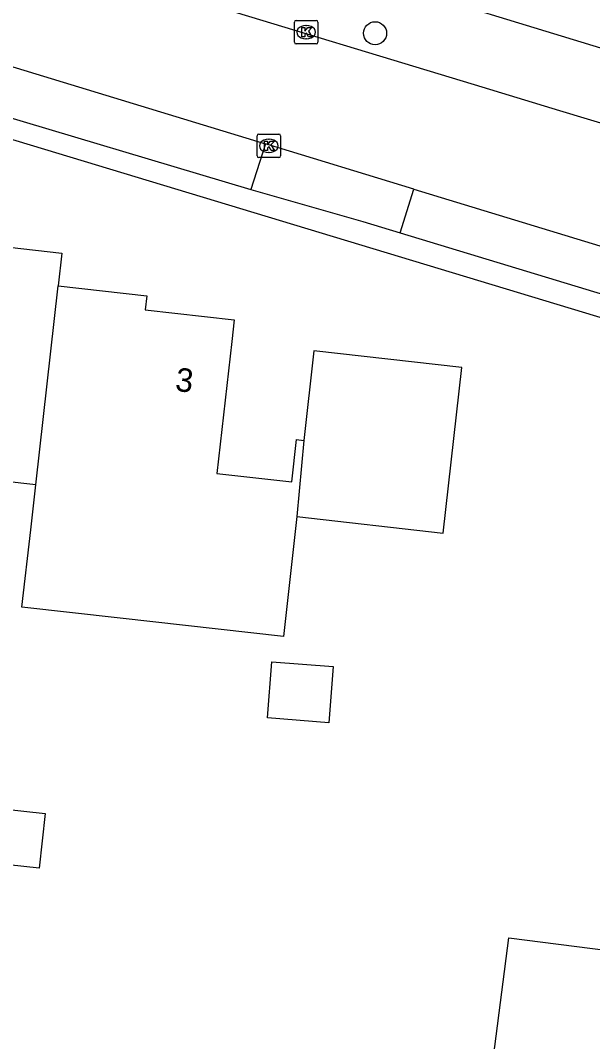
# Model space of a CAD drawing. Extents: x 162398 to 163643, y 386453 to 387397.
# Drawn here: x 162828.35 to 162852.66, y 386684.22 to 386727.63 of the extents above; entities that cross this region are included whole.
import ezdxf

# ---------------------------------------------------------------- set-up
doc = ezdxf.new("R2010")
doc.units = 0
for name, color, linetype in [('IMGEO_Boom', 7, 'Continuous'), ('IMGEO_Kolk', 7, 'Continuous'), ('IMGEO_Pand', 7, 'Continuous'), ('IMGEO_Pand_nummerreeks', 7, 'Continuous'), ('IMGEO_Rijbaan_lokaal_open', 7, 'Continuous'), ('IMGEO_Voetpad_open', 7, 'Continuous')]:
    doc.layers.add(name, color=color, linetype=linetype)

msp = doc.modelspace()

# ---------------------------------------------------------------- linework, layer by layer
at = {"layer": 'IMGEO_Boom'}
msp.add_circle((162843.419, 386727.081), 0.489, dxfattribs=at)
at = {"layer": 'IMGEO_Kolk'}
for p, q in [((162839.99, 386726.699), (162839.99, 386727.551)), ((162840.065, 386727.625), (162840.917, 386727.625)), ((162840.478, 386727.405), (162840.503, 386727.405)), ((162840.991, 386727.551), (162840.991, 386726.699)), ((162840.917, 386726.625), (162840.065, 386726.625)), ((162840.501, 386726.845), (162840.476, 386726.845)), ((162838.403, 386721.869), (162838.403, 386722.721)), ((162838.478, 386722.795), (162839.33, 386722.795)), ((162838.891, 386722.575), (162838.916, 386722.575)), ((162839.404, 386722.721), (162839.404, 386721.869)), ((162839.33, 386721.795), (162838.478, 386721.795)), ((162838.914, 386722.015), (162838.889, 386722.015))]:
    msp.add_line(p, q, dxfattribs=at)
for points in [[(162839.99, 386726.699), (162839.99, 386727.551)], [(162840.065, 386727.625), (162840.917, 386727.625)], [(162840.311, 386727.325), (162840.434, 386727.325), (162840.434, 386727.174), (162840.564, 386727.325), (162840.728, 386727.325), (162840.582, 386727.174), (162840.735, 386726.925), (162840.583, 386726.925), (162840.498, 386727.089), (162840.434, 386727.022), (162840.434, 386726.925), (162840.311, 386726.925), (162840.311, 386727.325)], [(162840.991, 386727.551), (162840.991, 386726.699)], [(162840.917, 386726.625), (162840.065, 386726.625)], [(162838.403, 386721.869), (162838.403, 386722.721)], [(162838.478, 386722.795), (162839.33, 386722.795)], [(162839.404, 386722.721), (162839.404, 386721.869)], [(162838.724, 386722.495), (162838.847, 386722.495), (162838.847, 386722.344), (162838.977, 386722.495), (162839.141, 386722.495), (162838.995, 386722.344), (162839.148, 386722.095), (162838.996, 386722.095), (162838.911, 386722.259), (162838.847, 386722.192), (162838.847, 386722.095), (162838.724, 386722.095), (162838.724, 386722.495)], [(162839.33, 386721.795), (162838.478, 386721.795)]]:
    msp.add_lwpolyline(points, dxfattribs=at)
for centre, start, end in [((162840.067, 386727.549), 91.552, 178.448), ((162840.067, 386727.549), 91.552, 178.448), ((162840.915, 386727.549), 1.552, 88.448), ((162840.915, 386727.549), 1.552, 88.448), ((162840.067, 386726.701), 181.552, 268.448), ((162840.067, 386726.701), 181.552, 268.448), ((162840.915, 386726.701), 271.552, 358.448), ((162840.915, 386726.701), 271.552, 358.448), ((162838.48, 386722.719), 91.552, 178.448), ((162838.48, 386722.719), 91.552, 178.448), ((162839.328, 386722.719), 1.552, 88.448), ((162839.328, 386722.719), 1.552, 88.448), ((162838.48, 386721.871), 181.552, 268.448), ((162838.48, 386721.871), 181.552, 268.448), ((162839.328, 386721.871), 271.552, 358.448), ((162839.328, 386721.871), 271.552, 358.448)]:
    msp.add_arc(centre, 0.0765, start, end, dxfattribs=at)
for centre, major_axis, ratio, start_param, end_param in [((162840.477, 386727.125), (-0.387, 0.002), 0.722429, 4.712389, 7.853982), ((162840.502, 386727.125), (-0.39, 0.002), 0.717154, 1.570796, 4.712389), ((162838.89, 386722.295), (-0.387, 0.002), 0.722429, 4.712389, 7.853982), ((162838.915, 386722.295), (-0.39, 0.002), 0.717154, 1.570796, 4.712389)]:
    msp.add_ellipse(centre, major_axis=major_axis, ratio=ratio, start_param=start_param, end_param=end_param, dxfattribs=at)
at = {"layer": 'IMGEO_Pand'}
for points in [[(162818.344, 386712.421), (162821.52, 386712.063), (162822.261, 386718.623), (162830.115, 386717.736), (162829.959, 386716.349)], [(162829.003, 386707.886), (162829.959, 386716.349)], [(162829.959, 386716.349), (162833.716, 386715.925), (162833.648, 386715.325), (162837.431, 386714.898), (162837.327, 386713.973), (162836.694, 386708.373), (162839.876, 386708.014), (162840.079, 386709.809), (162840.386, 386709.774)], [(162840.097, 386706.535), (162846.309, 386705.833), (162847.103, 386712.868), (162840.815, 386713.577), (162840.386, 386709.774)], [(162840.386, 386709.774), (162840.097, 386706.535)], [(162829.003, 386707.886), (162825.088, 386708.328), (162824.678, 386704.697), (162817.389, 386705.52)], [(162840.097, 386706.535), (162839.521, 386701.436), (162832.588, 386702.219), (162828.414, 386702.69), (162828.787, 386705.967), (162829.003, 386707.886)], [(162839.036, 386700.369), (162841.633, 386700.167), (162841.447, 386697.776), (162838.85, 386697.978), (162839.036, 386700.369)], [(162829.405, 386693.913), (162829.142, 386691.591), (162827.182, 386691.813), (162827.445, 386694.135), (162829.405, 386693.913)], [(162851.227, 386677.315), (162851.732, 386681.252), (162848.215, 386681.704), (162849.104, 386688.632), (162853.314, 386688.091)]]:
    msp.add_lwpolyline(points, dxfattribs=at)
at = {"layer": 'IMGEO_Rijbaan_lokaal_open'}
for points in [[(162781.987, 386751.424), (162782.216, 386751.254), (162782.452, 386751.096), (162784.174, 386750), (162791.551, 386745.306), (162799.553, 386740.722), (162800.806, 386740.18), (162804.196, 386738.713), (162807.535, 386737.268), (162816.968, 386734.216), (162820.57, 386733.086), (162832.38, 386729.513), (162836.03, 386728.409), (162847.632, 386724.899), (162851.256, 386723.803), (162863.426, 386720.121), (162867.077, 386719.017), (162885.432, 386713.389)], [(162824.019, 386726.87), (162838.761, 386722.377)], [(162838.761, 386722.377), (162838.14, 386720.442)], [(162845.069, 386720.455), (162838.761, 386722.377)], [(162838.14, 386720.442), (162842.897, 386719.077), (162844.481, 386718.603)], [(162844.481, 386718.603), (162845.069, 386720.455)], [(162845.069, 386720.455), (162879.001, 386710.115)]]:
    msp.add_lwpolyline(points, dxfattribs=at)
at = {"layer": 'IMGEO_Voetpad_open'}
for points in [[(162784.935, 386753.194), (162789.995, 386750), (162795.943, 386746.246), (162800.923, 386743.431), (162807.171, 386740.595), (162809.276, 386739.81), (162887.231, 386716.025)], [(162879.195, 386707.065), (162808.069, 386728.604), (162800.69, 386731.432), (162797.61, 386732.851), (162791.569, 386736.058), (162786.318, 386739.251), (162778.985, 386744.019)], [(162823.437, 386724.861), (162826.267, 386723.977), (162838.14, 386720.442)], [(162844.481, 386718.603), (162875.573, 386709.156)]]:
    msp.add_lwpolyline(points, dxfattribs=at)

# ---------------------------------------------------------------- texts
at = {"layer": 'IMGEO_Pand_nummerreeks'}
msp.add_text('3', height=1, rotation=353.5601, dxfattribs=at).set_placement((162834.897, 386711.883))

doc.saveas('drawing.dxf')
